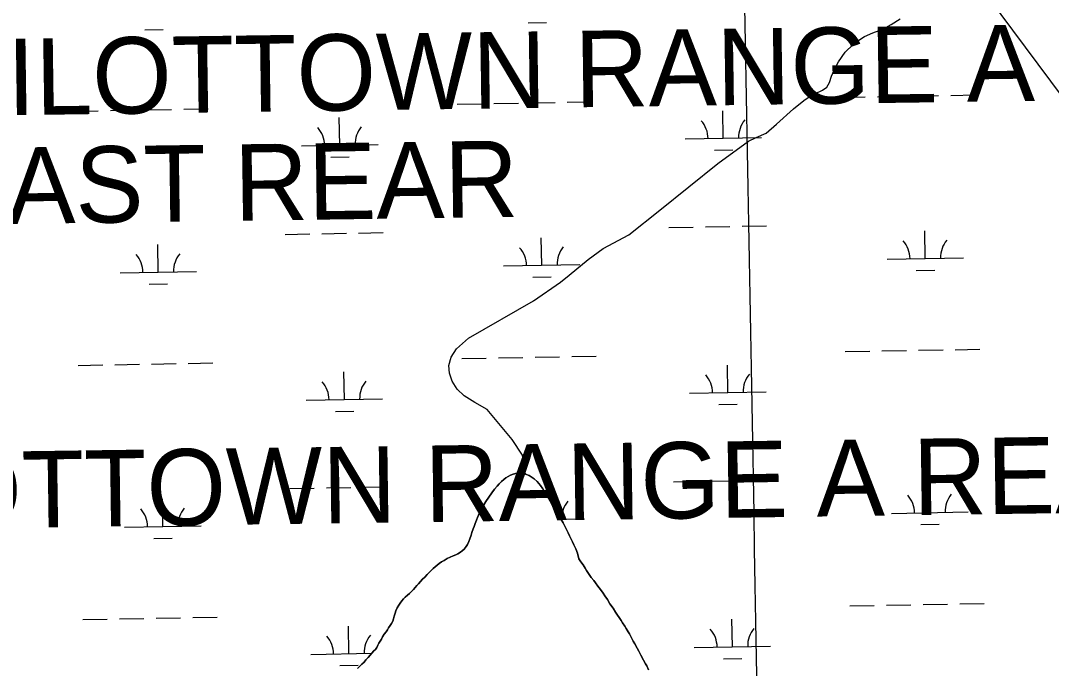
# Model space of a CAD drawing. Extents: x 3914892 to 3953151, y 242587 to 268572.
# Drawn here: x 3944760 to 3946108, y 249855 to 250702 of the extents above; entities that cross this region are included whole.
import ezdxf

# ---------------------------------------------------------------- set-up
doc = ezdxf.new("R2010")
doc.units = 0
for name, color, linetype in [('V-CHAN-NAID', 7, 'Continuous'), ('V-GRID-MAJR', 7, 'Continuous'), ('V-TOPO-SHOR', 7, 'Continuous'), ('V-UTIL-IDEN', 7, 'Continuous'), ('V-UTIL-LINE', 7, 'Continuous'), ('V-WETL-SWMP', 7, 'Continuous')]:
    doc.layers.add(name, color=color, linetype=linetype)

msp = doc.modelspace()

# ---------------------------------------------------------------- linework, layer by layer
at = {"layer": 'V-GRID-MAJR'}
msp.add_spline([(3945747.7320000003, 248496.181), (3945637.58, 254554.14), (3945527.394, 260614.022), (3945417.207, 266673.895), (3945417.1720000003, 266675.828)], degree=3, dxfattribs=at)
at = {"layer": 'V-TOPO-SHOR'}
for points in [[(3945420.15, 250108.90799999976), (3945416.2260000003, 250133.71999999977), (3945402.9620000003, 250154.39999999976), (3945370.2120000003, 250193.52299999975), (3945354.086, 250202.63699999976), (3945340.274, 250211.33299999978), (3945330.718, 250219.96899999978), (3945324.281, 250230.50199999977), (3945320.9390000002, 250240.99199999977), (3945319.913, 250251.06399999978), (3945323.153, 250261.85299999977), (3945329.873, 250272.59699999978), (3945345.923, 250286.69499999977), (3945430.909, 250335.46799999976), (3945466.054, 250359.95199999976), (3945477.396, 250369.27899999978), (3945502.429, 250389.64399999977), (3945522.1550000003, 250403.88799999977), (3945555.474, 250422.01299999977), (3945595.943, 250454.16199999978), (3945672.196, 250515.23799999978), (3945712.0500000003, 250544.68999999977), (3945722.169, 250549.19499999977), (3945735.207, 250555.01999999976), (3945748.9020000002, 250566.63599999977), (3945771.223, 250586.84199999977), (3945784.324, 250597.49999999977), (3945792.913, 250603.38099999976), (3945799.9250000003, 250606.96299999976), (3945809.072, 250611.09599999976), (3945814.737, 250615.27599999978), (3945818.298, 250621.22599999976), (3945820.924, 250629.50799999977), (3945823.916, 250636.43199999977), (3945830.072, 250648.34299999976), (3945838.555, 250660.80299999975), (3945848.9420000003, 250670.91599999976), (3945856.3680000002, 250676.61999999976), (3945863.9790000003, 250681.54699999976), (3945874.677, 250686.04899999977), (3945887.897, 250691.09299999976), (3945898.811, 250697.13899999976), (3945910.71, 250704.52399999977)], [(3945383.17, 250093.212), (3945385.8340000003, 250096.06900000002), (3945388.97, 250099.246), (3945391.952, 250101.787), (3945394.778, 250104.016), (3945397.606, 250105.769), (3945400.909, 250107.526), (3945404.215, 250108.80800000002), (3945408.9420000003, 250110.1), (3945413.673, 250110.44400000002), (3945420.15, 250108.908), (3945425.213, 250106.889), (3945427.904, 250105.326), (3945431.867, 250102.51200000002), (3945435.517, 250099.37900000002), (3945440.125, 250094.20200000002), (3945442.836, 250089.643), (3945446.662, 250083.513), (3945448.894, 250079.583), (3945452.562, 250073.451), (3945454.3170000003, 250070.306), (3945457.668, 250064.647), (3945460.058, 250060.717), (3945463.883, 250054.587), (3945466.275, 250050.657), (3945469.464, 250045.15600000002), (3945471.221, 250041.853), (3945473.6180000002, 250037.29200000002), (3945476.0160000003, 250032.258), (3945478.09, 250028.328), (3945479.372, 250025.33800000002), (3945481.613, 250020.302), (3945483.5300000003, 250016.527), (3945486.2460000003, 250011.18), (3945488.49, 250005.513), (3945489.9560000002, 249998.263), (3945492.025, 249995.437), (3945494.093, 249992.608), (3945495.847, 249990.09600000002), (3945498.556, 249985.69400000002), (3945500.151, 249982.864), (3945501.9050000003, 249980.036), (3945504.452, 249976.263), (3945506.363, 249973.753), (3945509.546, 249969.511), (3945511.772, 249966.527), (3945514.7970000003, 249962.443), (3945518.612, 249957.733), (3945522.112, 249953.02300000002), (3945524.185, 249949.87900000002), (3945527.529, 249944.693), (3945530.878, 249939.35), (3945534.859, 249933.696), (3945538.205, 249928.193), (3945540.913, 249924.267), (3945542.983, 249921.123), (3945545.691, 249917.195), (3945547.444, 249914.367), (3945550.1550000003, 249909.80800000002), (3945552.066, 249906.98), (3945554.4620000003, 249902.419), (3945556.213, 249899.746), (3945559.406, 249893.772), (3945561.323, 249890.313), (3945563.396, 249886.854), (3945566.5870000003, 249881.193), (3945568.505, 249877.261), (3945571.379, 249871.91400000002), (3945574.8910000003, 249865.309), (3945577.285, 249860.90600000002), (3945579.04, 249857.92), (3945581.4390000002, 249853.043)], [(3945200.529, 249854.75400000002), (3945203.3510000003, 249857.45500000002), (3945206.1750000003, 249860.154), (3945208.998, 249862.855), (3945211.504, 249865.86800000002), (3945214.48, 249869.2), (3945217.147, 249872.057), (3945219.338, 249874.752), (3945221.687, 249877.60700000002), (3945224.04, 249879.518), (3945225.603, 249882.209), (3945227.1610000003, 249885.06), (3945228.566, 249887.75100000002), (3945230.127, 249890.442), (3945231.687, 249893.133), (3945233.406, 249895.826), (3945235.593, 249899.314), (3945237.94, 249902.642), (3945239.818, 249905.02000000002), (3945241.221, 249907.711), (3945243.097, 249910.719), (3945244.815, 249913.412), (3945246.529, 249916.581), (3945247.615, 249919.74300000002), (3945248.383, 249923.06), (3945249.62, 249927.013), (3945250.705, 249930.17500000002), (3945252.417, 249933.817), (3945254.447, 249937.458), (3945256.323, 249940.151), (3945258.514, 249943.006), (3945260.865, 249945.545), (3945263.061, 249947.768), (3945265.725, 249950.467), (3945268.394, 249952.851), (3945271.3710000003, 249955.867), (3945273.725, 249958.09100000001), (3945275.92, 249960.47100000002), (3945278.111, 249963.011), (3945280.4620000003, 249965.548), (3945282.812, 249968.245), (3945285.634, 249971.26200000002), (3945288.614, 249974.279), (3945291.589, 249977.611), (3945294.569, 249980.628), (3945297.236, 249983.169), (3945299.589, 249985.393), (3945302.1, 249987.61800000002), (3945304.7660000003, 249989.844), (3945307.279, 249991.91), (3945310.265, 249993.981), (3945313.88, 249996.053), (3945317.968, 249998.445), (3945321.744, 250000.049), (3945325.836, 250001.80800000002), (3945328.984, 250003.09), (3945331.972, 250004.688), (3945335.113, 250006.918), (3945337.626, 250008.669), (3945339.9790000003, 250010.891), (3945342.642, 250014.063), (3945344.518, 250016.759), (3945346.23, 250020.71300000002), (3945347.471, 250024.035), (3945349.177, 250028.938), (3945350.256, 250032.573), (3945351.807, 250037.159), (3945353.048, 250040.48), (3945354.444, 250044.275), (3945356.15, 250048.863), (3945357.394, 250052.025), (3945359.571, 250057.247), (3945361.75, 250061.835), (3945363.622, 250065.161), (3945365.342, 250067.696), (3945368.623, 250072.92500000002), (3945372.5300000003, 250078.786), (3945376.282, 250084.492), (3945379.883, 250089.09), (3945383.17, 250093.212)]]:
    msp.add_lwpolyline(points, dxfattribs=at)
at = {"layer": 'V-UTIL-LINE'}
msp.add_lwpolyline([(3937257.69907959, 266529.8389520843), (3940896.284, 261258.97), (3942305.4820000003, 257189.557), (3945242.894, 251786.949), (3947661.3890917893, 248530.41995604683)], dxfattribs=at)
at = {"layer": 'V-WETL-SWMP'}
for p, q in [((3944922.1323345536, 250690.1080251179), (3944946.1284941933, 250690.5373531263)), ((3945423.960021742, 250699.08649019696), (3945447.956181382, 250699.51581820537)), ((3945331.0030683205, 250592.76660143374), (3945362.997947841, 250593.33903877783)), ((3945378.9953876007, 250593.62525744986), (3945410.9902671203, 250594.1976947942)), ((3945426.98770688, 250594.48391346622), (3945458.9825864, 250595.0563508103)), ((3945474.98002616, 250595.34256948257), (3945506.97490568, 250595.91500682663)), ((3945832.830755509, 250601.74506651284), (3945864.825635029, 250602.3175038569)), ((3945880.8230747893, 250602.60372252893), (3945912.817954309, 250603.17615987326)), ((3945928.8153940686, 250603.4623785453), (3945960.810273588, 250604.03481588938)), ((3945976.8077133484, 250604.32103456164), (3946008.802592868, 250604.8934719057)), ((3944829.1753811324, 250583.78813635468), (3944861.170260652, 250584.36057369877)), ((3944877.1677004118, 250584.6467923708), (3944909.162579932, 250585.21922971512)), ((3944925.1600196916, 250585.50544838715), (3944957.1548992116, 250586.07788573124)), ((3944973.1523389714, 250586.3641044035), (3945005.147218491, 250586.93654174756)), ((3945679.1711992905, 250548.2457411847), (3945678.5272072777, 250584.23998064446)), ((3945177.3435121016, 250539.26727610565), (3945176.699520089, 250575.2615155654)), ((3945127.3515128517, 250538.3728427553), (3945227.3355113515, 250540.16170945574)), ((3945629.1792000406, 250547.35130783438), (3945729.16319854, 250549.1401745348)), ((3945667.449159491, 250532.6025463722), (3945691.44531913, 250533.0318743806)), ((3945165.6214723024, 250523.62408129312), (3945189.617631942, 250524.05340930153)), ((3945607.8398702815, 250431.51904076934), (3945639.8347498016, 250432.0914781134)), ((3945655.832189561, 250432.37769678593), (3945687.827069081, 250432.95013412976)), ((3945703.8245088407, 250433.23635280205), (3945735.8193883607, 250433.80879014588)), ((3945106.012183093, 250422.54057569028), (3945138.007062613, 250423.11301303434)), ((3945154.004502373, 250423.39923170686), (3945185.9993818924, 250423.9716690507)), ((3945201.9968216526, 250424.25788772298), (3945233.9917011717, 250424.8303250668)), ((3945441.6331738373, 250382.10791800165), (3945440.9891818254, 250418.10215746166)), ((3945943.460861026, 250391.08638308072), (3945942.816869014, 250427.08062254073)), ((3944939.805486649, 250373.12945292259), (3944939.1614946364, 250409.1236923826)), ((3945893.4688617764, 250390.1919497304), (3945993.4528602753, 250391.9808164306)), ((3945391.641174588, 250381.21348465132), (3945491.625173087, 250383.00235135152)), ((3944889.8134873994, 250372.23501957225), (3944989.7974858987, 250374.02388627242)), ((3945429.911134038, 250366.46472318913), (3945453.9072936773, 250366.89405119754)), ((3945931.738821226, 250375.4431882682), (3945955.734980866, 250375.8725162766)), ((3944928.08344685, 250357.48625811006), (3944952.0796064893, 250357.91558611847)), ((3945838.7818678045, 250269.123299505), (3945870.776747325, 250269.69573684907)), ((3945886.7741870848, 250269.9819555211), (3945918.769066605, 250270.55439286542)), ((3945934.7665063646, 250270.84061153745), (3945966.761385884, 250271.41304888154)), ((3945982.758825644, 250271.6992675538), (3946014.753705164, 250272.2717048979)), ((3945336.9541806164, 250260.14483442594), (3945368.9490601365, 250260.71727177)), ((3945384.9464998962, 250261.00349044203), (3945416.9413794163, 250261.57592778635)), ((3945432.9388191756, 250261.86214645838), (3945464.9336986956, 250262.43458380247)), ((3945480.9311384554, 250262.72080247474), (3945512.9260179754, 250263.29323981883)), ((3944835.1264934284, 250251.16636934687), (3944867.121372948, 250251.73880669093)), ((3944883.118812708, 250252.02502536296), (3944915.1136922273, 250252.5974627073)), ((3944931.1111319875, 250252.88368137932), (3944963.106011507, 250253.4561187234)), ((3944979.1034512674, 250253.74233739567), (3945011.098330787, 250254.31477473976)), ((3945183.2946243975, 250206.6455090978), (3945182.650632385, 250242.6397485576)), ((3945685.122311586, 250215.62397417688), (3945684.4783195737, 250251.61821363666)), ((3945635.130312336, 250214.72954082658), (3945735.114310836, 250216.51840752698)), ((3945133.302625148, 250205.75107574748), (3945233.286623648, 250207.5399424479)), ((3945171.5725845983, 250191.0023142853), (3945195.568744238, 250191.4316422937)), ((3945673.400271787, 250199.98077936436), (3945697.396431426, 250200.41010737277)), ((3945400.91, 250107.525), (3945397.6070000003, 250105.768)), ((3945404.215, 250108.80800000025), (3945400.91, 250107.52500000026)), ((3945408.941, 250110.10000000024), (3945404.215, 250108.80800000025)), ((3945413.6720000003, 250110.445), (3945408.941, 250110.10000000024)), ((3945420.151, 250108.90800000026), (3945413.6720000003, 250110.445)), ((3945425.213, 250106.88800000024), (3945420.151, 250108.90800000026)), ((3945427.9050000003, 250105.32700000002), (3945425.213, 250106.888)), ((3945385.8340000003, 250096.06900000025), (3945383.17, 250093.21200000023)), ((3945388.97, 250099.24500000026), (3945385.8340000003, 250096.06900000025)), ((3945391.952, 250101.788), (3945388.97, 250099.24500000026)), ((3945394.778, 250104.015), (3945391.952, 250101.788)), ((3945397.6070000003, 250105.76800000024), (3945394.778, 250104.01500000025)), ((3945431.8680000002, 250102.51200000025), (3945427.9050000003, 250105.32700000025)), ((3945435.5160000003, 250099.37900000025), (3945431.8680000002, 250102.51200000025)), ((3945440.125, 250094.20100000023), (3945435.5160000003, 250099.37900000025)), ((3945442.836, 250089.642), (3945440.125, 250094.20100000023)), ((3945613.7909825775, 250098.8972737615), (3945645.7858620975, 250099.4697111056)), ((3945661.7833018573, 250099.7559297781), (3945693.7781813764, 250100.32836712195)), ((3945709.7756211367, 250100.61458579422), (3945741.770500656, 250101.18702313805)), ((3945949.4119733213, 250058.4646160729), (3945948.7679813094, 250094.4588555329)), ((3945111.963295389, 250089.91880868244), (3945143.9581749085, 250090.49124602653)), ((3945159.9556146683, 250090.77746469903), (3945191.9504941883, 250091.34990204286)), ((3945207.9479339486, 250091.63612071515), (3945239.942813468, 250092.20855805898)), ((3945376.282, 250084.49100000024), (3945372.531, 250078.787)), ((3945379.882, 250089.08900000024), (3945376.282, 250084.49100000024)), ((3945383.17, 250093.21200000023), (3945379.882, 250089.08900000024)), ((3945446.6610000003, 250083.51300000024), (3945442.836, 250089.642)), ((3945448.895, 250079.58200000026), (3945446.6610000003, 250083.51300000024)), ((3945446.985716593, 250082.94162089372), (3945446.940294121, 250085.48039045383)), ((3944945.756598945, 250040.50768591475), (3944945.112606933, 250076.50192537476)), ((3945365.342, 250067.69700000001), (3945363.622, 250065.161)), ((3945368.623, 250072.924), (3945365.342, 250067.69700000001)), ((3945372.531, 250078.787), (3945368.623, 250072.924)), ((3945452.562, 250073.45100000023), (3945448.895, 250079.58200000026)), ((3945454.318, 250070.30600000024), (3945452.562, 250073.45100000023)), ((3945457.667, 250064.64700000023), (3945454.318, 250070.30600000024)), ((3945359.5700000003, 250057.24700000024), (3945357.393, 250052.02600000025)), ((3945361.75, 250061.83600000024), (3945359.5700000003, 250057.24700000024)), ((3945363.622, 250065.161), (3945361.75, 250061.83600000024)), ((3945460.058, 250060.71700000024), (3945457.667, 250064.64700000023)), ((3945463.884, 250054.58800000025), (3945460.058, 250060.71700000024)), ((3945466.275, 250050.658), (3945463.884, 250054.58800000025)), ((3945899.419974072, 250057.5701827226), (3945999.4039725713, 250059.35904942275)), ((3944895.7645996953, 250039.61325256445), (3944995.748598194, 250041.40211926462)), ((3945353.048, 250040.48000000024), (3945351.806, 250037.159)), ((3945354.444, 250044.276), (3945353.048, 250040.48000000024)), ((3945356.151, 250048.86200000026), (3945354.444, 250044.276)), ((3945357.393, 250052.02600000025), (3945356.151, 250048.86200000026)), ((3945469.465, 250045.15600000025), (3945466.275, 250050.658)), ((3945466.7555557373, 250049.82915433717), (3945497.5762853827, 250050.3805843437)), ((3945471.222, 250041.85300000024), (3945469.465, 250045.15600000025)), ((3945473.617, 250037.29200000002), (3945471.222, 250041.85300000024)), ((3945937.689933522, 250042.82142126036), (3945961.686093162, 250043.25074926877)), ((3945349.176, 250028.93700000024), (3945347.471, 250024.03500000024)), ((3945350.257, 250032.57300000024), (3945349.176, 250028.93700000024)), ((3945351.806, 250037.159), (3945350.257, 250032.57300000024)), ((3945476.0160000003, 250032.25800000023), (3945473.617, 250037.29200000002)), ((3945478.091, 250028.32700000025), (3945476.0160000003, 250032.25800000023)), ((3945479.372, 250025.337), (3945478.091, 250028.32700000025)), ((3944934.0345591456, 250024.86449110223), (3944958.0307187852, 250025.29381911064)), ((3945342.642, 250014.064), (3945339.9790000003, 250010.892)), ((3945344.518, 250016.75900000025), (3945342.642, 250014.064)), ((3945346.2290000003, 250020.71400000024), (3945344.518, 250016.75900000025)), ((3945347.471, 250024.03500000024), (3945346.2290000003, 250020.71400000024)), ((3945481.613, 250020.301), (3945479.372, 250025.337)), ((3945483.5300000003, 250016.52700000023), (3945481.613, 250020.301)), ((3945486.2460000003, 250011.17900000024), (3945483.5300000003, 250016.52700000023)), ((3945321.744, 250000.04800000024), (3945317.967, 249998.44600000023)), ((3945325.836, 250001.80900000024), (3945321.744, 250000.04800000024)), ((3945328.983, 250003.09100000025), (3945325.836, 250001.80900000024)), ((3945331.971, 250004.688), (3945328.983, 250003.09100000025)), ((3945335.113, 250006.91700000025), (3945331.971, 250004.68800000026)), ((3945337.626, 250008.668), (3945335.113, 250006.91700000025)), ((3945339.9790000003, 250010.892), (3945337.626, 250008.668)), ((3945488.491, 250005.513), (3945486.2460000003, 250011.17900000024)), ((3945489.9560000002, 249998.264), (3945488.491, 250005.513)), ((3945302.099, 249987.617), (3945299.588, 249985.393)), ((3945304.767, 249989.843), (3945302.099, 249987.617)), ((3945307.279, 249991.91), (3945304.767, 249989.843)), ((3945310.264, 249993.98), (3945307.279, 249991.91)), ((3945313.88, 249996.054), (3945310.264, 249993.98)), ((3945317.967, 249998.446), (3945313.88, 249996.054)), ((3945492.025, 249995.43600000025), (3945489.9560000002, 249998.264)), ((3945494.094, 249992.60900000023), (3945492.025, 249995.43600000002)), ((3945495.846, 249990.09600000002), (3945494.094, 249992.60900000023)), ((3945498.556, 249985.695), (3945495.846, 249990.09600000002)), ((3945500.151, 249982.86400000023), (3945498.556, 249985.695)), ((3945288.613, 249974.279), (3945285.634, 249971.26200000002)), ((3945291.59, 249977.61100000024), (3945288.613, 249974.27900000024)), ((3945294.569, 249980.627), (3945291.59, 249977.611)), ((3945297.235, 249983.16900000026), (3945294.569, 249980.627)), ((3945299.588, 249985.393), (3945297.235, 249983.16900000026)), ((3945501.9050000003, 249980.03500000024), (3945500.151, 249982.86400000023)), ((3945504.453, 249976.264), (3945501.9050000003, 249980.03500000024)), ((3945506.362, 249973.75200000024), (3945504.453, 249976.264)), ((3945509.545, 249969.51200000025), (3945506.362, 249973.75200000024)), ((3945275.919, 249960.47100000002), (3945273.725, 249958.09100000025)), ((3945278.112, 249963.01000000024), (3945275.919, 249960.47100000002)), ((3945280.463, 249965.549), (3945278.112, 249963.01000000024)), ((3945282.812, 249968.24600000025), (3945280.463, 249965.549)), ((3945285.634, 249971.26200000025), (3945282.812, 249968.24600000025)), ((3945511.772, 249966.528), (3945509.545, 249969.51200000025)), ((3945514.796, 249962.44400000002), (3945511.772, 249966.528)), ((3945518.612, 249957.73400000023), (3945514.796, 249962.44400000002)), ((3945260.865, 249945.54500000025), (3945258.514, 249943.00600000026)), ((3945263.06, 249947.768), (3945260.865, 249945.54500000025)), ((3945265.725, 249950.46700000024), (3945263.06, 249947.768)), ((3945268.393, 249952.85000000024), (3945265.725, 249950.46700000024)), ((3945271.372, 249955.86700000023), (3945268.393, 249952.85000000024)), ((3945273.725, 249958.09100000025), (3945271.372, 249955.86700000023)), ((3945522.113, 249953.02300000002), (3945518.612, 249957.73400000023)), ((3945524.184, 249949.88), (3945522.113, 249953.02300000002)), ((3945527.5300000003, 249944.69400000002), (3945524.184, 249949.88)), ((3945252.418, 249933.81600000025), (3945250.705, 249930.176)), ((3945254.446, 249937.458), (3945252.418, 249933.81600000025)), ((3945256.323, 249940.15200000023), (3945254.446, 249937.458)), ((3945258.514, 249943.00600000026), (3945256.323, 249940.15200000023)), ((3945530.877, 249939.35), (3945527.5300000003, 249944.69400000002)), ((3945534.858, 249933.69500000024), (3945530.877, 249939.35)), ((3945538.2060000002, 249928.193), (3945534.858, 249933.69500000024)), ((3945844.732980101, 249936.50153249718), (3945876.7278596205, 249937.07396984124)), ((3945892.7252993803, 249937.3601885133), (3945924.7201789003, 249937.9326258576)), ((3945940.71761866, 249938.21884452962), (3945972.71249818, 249938.7912818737)), ((3945988.70993794, 249939.07750054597), (3946020.7048174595, 249939.64993789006)), ((3944841.077605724, 249918.54460233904), (3944873.072485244, 249919.1170396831)), ((3944889.069925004, 249919.40325835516), (3944921.0648045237, 249919.97569569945)), ((3944937.062244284, 249920.26191437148), (3944969.057123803, 249920.83435171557)), ((3944985.0545635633, 249921.12057038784), (3945017.049443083, 249921.69300773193)), ((3945247.615, 249919.74300000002), (3945246.5300000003, 249916.58000000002)), ((3945248.383, 249923.06100000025), (3945247.615, 249919.74300000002)), ((3945249.62, 249927.013), (3945248.383, 249923.06100000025)), ((3945250.705, 249930.176), (3945249.62, 249927.013)), ((3945540.913, 249924.26600000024), (3945538.2060000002, 249928.193)), ((3945542.984, 249921.12300000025), (3945540.913, 249924.26600000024)), ((3945545.691, 249917.19500000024), (3945542.984, 249921.12300000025)), ((3945691.0734238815, 249883.00220716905), (3945690.4294318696, 249918.99644662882)), ((3945189.2457366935, 249874.02374208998), (3945188.6017446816, 249910.01798154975)), ((3945239.818, 249905.019), (3945237.9390000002, 249902.641)), ((3945241.221, 249907.71100000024), (3945239.818, 249905.019)), ((3945243.096, 249910.72000000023), (3945241.221, 249907.71100000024)), ((3945244.8140000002, 249913.413), (3945243.096, 249910.72000000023)), ((3945246.5300000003, 249916.58000000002), (3945244.8140000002, 249913.413)), ((3945547.444, 249914.366), (3945545.691, 249917.19500000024)), ((3945550.1550000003, 249909.80700000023), (3945547.444, 249914.366)), ((3945552.066, 249906.979), (3945550.1550000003, 249909.80700000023)), ((3945554.4620000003, 249902.41800000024), (3945552.066, 249906.979)), ((3945231.688, 249893.134), (3945228.566, 249887.75000000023)), ((3945233.406, 249895.82700000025), (3945231.688, 249893.134)), ((3945235.593, 249899.31300000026), (3945233.406, 249895.82700000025)), ((3945237.9390000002, 249902.641), (3945235.593, 249899.31300000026)), ((3945556.214, 249899.747), (3945554.4620000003, 249902.41800000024)), ((3945559.407, 249893.77100000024), (3945556.214, 249899.747)), ((3945561.323, 249890.312), (3945559.407, 249893.77100000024)), ((3945221.687, 249877.608), (3945219.338, 249874.753)), ((3945224.041, 249879.517), (3945221.687, 249877.608)), ((3945225.602, 249882.20900000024), (3945224.041, 249879.517)), ((3945227.162, 249885.059), (3945225.602, 249882.20900000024)), ((3945228.566, 249887.75000000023), (3945227.162, 249885.059)), ((3945563.395, 249886.854), (3945561.323, 249890.312)), ((3945566.5870000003, 249881.19300000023), (3945563.395, 249886.854)), ((3945568.505, 249877.26100000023), (3945566.5870000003, 249881.19300000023)), ((3945641.081424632, 249882.10777381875), (3945741.065423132, 249883.89664051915)), ((3945139.253737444, 249873.12930873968), (3945219.180528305, 249874.55932130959)), ((3945211.504, 249865.86800000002), (3945208.998, 249862.855)), ((3945214.481, 249869.2), (3945211.504, 249865.86800000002)), ((3945217.146, 249872.05700000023), (3945214.481, 249869.2)), ((3945219.338, 249874.753), (3945217.146, 249872.05700000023)), ((3945571.379, 249871.91400000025), (3945568.505, 249877.26100000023)), ((3945574.8910000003, 249865.309), (3945571.379, 249871.91400000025)), ((3945577.2860000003, 249860.90600000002), (3945574.8910000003, 249865.309)), ((3945679.3513840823, 249867.35901235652), (3945703.347543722, 249867.78834036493)), ((3945177.523696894, 249858.38054727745), (3945201.5198565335, 249858.80987528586)), ((3945206.1750000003, 249860.15400000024), (3945200.529, 249854.75400000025)), ((3945208.998, 249862.855), (3945206.1750000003, 249860.15400000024)), ((3945579.04, 249857.919), (3945577.2860000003, 249860.90600000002)), ((3945581.438, 249853.04300000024), (3945579.04, 249857.919))]:
    msp.add_line(p, q, dxfattribs=at)
for centre, radius, start, end in [((3945623.92860929, 250547.73224590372), 35.24628790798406, 0.25317973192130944, 41.79683806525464), ((3945734.3968020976, 250549.7086908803), 35.24628790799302, 140.25317672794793, 181.79683506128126), ((3945122.100922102, 250538.75378082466), 35.24628790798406, 0.25317973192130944, 41.79683806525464), ((3945232.569114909, 250540.73022580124), 35.24628790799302, 140.25317672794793, 181.79683506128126), ((3945386.390583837, 250381.59442272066), 35.24628790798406, 0.25317973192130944, 41.79683806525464), ((3945496.858776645, 250383.57086769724), 35.24628790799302, 140.25317672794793, 181.79683506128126), ((3945888.218271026, 250390.57288779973), 35.24628790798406, 0.25317973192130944, 41.79683806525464), ((3945998.686463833, 250392.5493327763), 35.24628790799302, 140.25317672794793, 181.79683506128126), ((3944884.5628966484, 250372.6159576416), 35.24628790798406, 0.25317973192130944, 41.79683806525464), ((3944995.0310894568, 250374.59240261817), 35.24628790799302, 140.25317672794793, 181.79683506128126), ((3945128.052034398, 250206.13201381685), 35.24628790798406, 0.25317973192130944, 41.79683806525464), ((3945238.5202272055, 250208.1084587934), 35.24628790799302, 140.25317672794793, 181.79683506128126), ((3945629.879721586, 250215.11047889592), 35.24628790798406, 0.25317973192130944, 41.79683806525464), ((3945740.3479143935, 250217.08692387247), 35.24628790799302, 140.25317672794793, 181.79683506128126), ((3945894.1693833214, 250057.95112079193), 35.24628790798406, 0.25317973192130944, 41.79683806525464), ((3946004.637576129, 250059.92756576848), 35.24628790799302, 140.25317672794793, 181.79683506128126), ((3945502.809888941, 250050.9491006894), 35.24628790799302, 140.25317672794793, 181.79683506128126), ((3944890.5140089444, 250039.9941906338), 35.24628790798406, 0.25317973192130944, 41.79683806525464), ((3945000.9822017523, 250041.97063561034), 35.24628790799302, 140.25317672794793, 181.79683506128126), ((3945635.8308338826, 249882.4887118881), 35.24628790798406, 0.25317973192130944, 41.79683806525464), ((3945746.2990266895, 249884.46515686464), 35.24628790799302, 140.25317672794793, 181.79683506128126), ((3945134.0031466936, 249873.51024680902), 35.24628790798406, 0.25317973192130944, 41.79683806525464), ((3945244.471339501, 249875.48669178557), 35.24628790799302, 140.25317672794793, 181.79683506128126)]:
    msp.add_arc(centre, radius, start, end, dxfattribs=at)

# ---------------------------------------------------------------- texts
at = {"layer": 'V-CHAN-NAID'}
for s, height, p in [('PILOTTOWN RANGE A', 100.000002, (3944653.3349604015, 250577.06914675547)), ('EAST REAR', 100.000002, (3944653.4274117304, 250434.8254160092)), ('PILOTTOWN RANGE A REAR', 100.00000200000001, (3944457.0294920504, 250034.47712759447))]:
    msp.add_text(s, height=height, rotation=0.8040984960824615, dxfattribs=at).set_placement(p)
at = {"layer": 'V-UTIL-IDEN'}
msp.add_text('SHELL OIL CO.', height=82.99983200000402, rotation=305.8910735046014, dxfattribs=at).set_placement((3946022.8246333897, 251188.3524936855))

doc.saveas('drawing.dxf')
